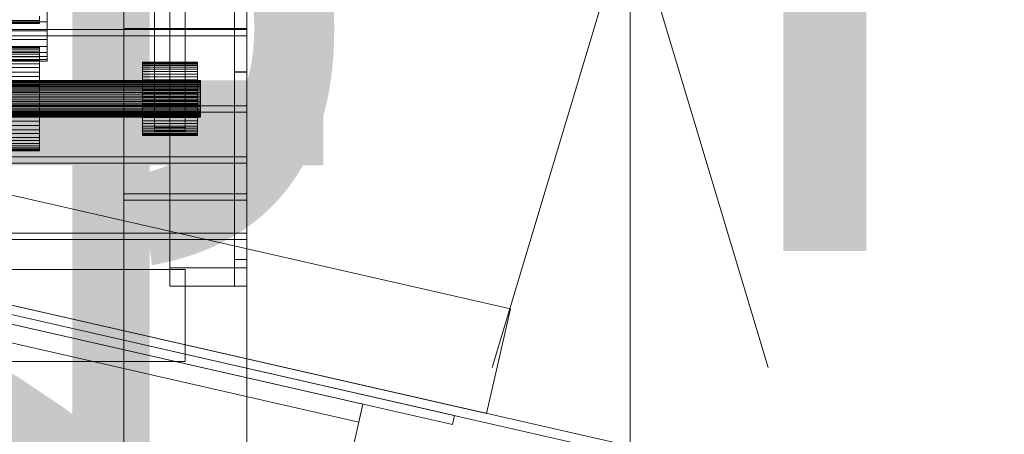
# Model space of a CAD drawing. Header units: millimetres. Extents: x -3490 to 61924, y -72580 to 6847.
# Tile 844 of 1056: x 27701 to 28022, y 228 to 364. Entities that reach past the tile are written whole.
import ezdxf

# ---------------------------------------------------------------- set-up
doc = ezdxf.new("R2010")
doc.units = ezdxf.units.MM
for name, color, linetype, lineweight in [('COTAS_P', 1, 'Continuous', 0), ('lateral_C09', 7, 'Continuous', 0), ('lateral_C10', 7, 'Continuous', 0)]:
    doc.layers.add(name, color=color, linetype=linetype, lineweight=lineweight)
doc.dimstyles.new('R19_100', dxfattribs={"dimtxt": 250, "dimasz": 150, "dimexe": 150, "dimexo": 80, "dimgap": 100, "dimtad": 1, "dimtih": 1, "dimtoh": 1, "dimdsep": 46, "dimcen": 0.09, "dimadec": 0, "dimazin": 0, "dimtfac": 1, "dimtdec": 4, "dimtofl": 0, "dimtmove": 0, "dimatfit": 3, "dimfxl": 1, "dimtolj": 1, "dimtzin": 0, "dimarcsym": 0})

# ---------------------------------------------------------------- blocks, each defined once
blk = doc.blocks.new('DIM_R29_17')
at = {"layer": 'COTAS_P'}
for p, q in [((27500.07, 400), (27900.07, 400)), ((27900.07, 400), (27855.07, 250)), ((27900.07, 0), (27900.07, 400)), ((27900.07, 400), (27945.07, 250)), ((27900.07, 0), (27855.07, 150)), ((27900.07, 0), (27945.07, 150)), ((27500.07, 0), (27900.07, 0))]:
    blk.add_line(p, q, dxfattribs=at)
blk.add_text('400 P', height=250, rotation=90, dxfattribs=at).set_placement((27800.07, 200))
blk = doc.blocks.new('DIM_R29_18')
at = {"layer": 'COTAS_P'}
for p, q in [((27500.07, 540), (27900.07, 540)), ((27900.07, 540), (27855.07, 390)), ((27900.07, 0), (27900.07, 540)), ((27900.07, 540), (27945.07, 390)), ((27900.07, 0), (27855.07, 150)), ((27900.07, 0), (27945.07, 150)), ((27500.07, 0), (27900.07, 0))]:
    blk.add_line(p, q, dxfattribs=at)
blk.add_text('540 P', height=250, rotation=90, dxfattribs=at).set_placement((27800.07, 270))
blk = doc.blocks.new('DIM_R29_19')
at = {"layer": 'COTAS_P'}
for p, q in [((18820, 2240), (18619.96, 1362.51)), ((18619.96, 1362.51), (18776.21, 1373.05)), ((27699.96, -707.49), (18619.96, 1362.51)), ((18619.96, 1362.51), (18756.2, 1285.3)), ((27900, 170), (27699.96, -707.49)), ((27699.96, -707.49), (27563.71, -630.27)), ((27699.96, -707.49), (27543.71, -718.02))]:
    blk.add_line(p, q, dxfattribs=at)
blk.add_text('9312.96 P', height=250, rotation=167.1576, dxfattribs=at).set_placement((23137.73, 230.02))
blk = doc.blocks.new('DIM_R29_20')
at = {"layer": 'COTAS_P'}
for p, q in [((27900, 170), (28300, 170)), ((28300, 170), (28255, 20)), ((28300, 0), (28300, 170)), ((28300, 170), (28345, 20)), ((28300, 0), (28255, 150)), ((28300, 0), (28345, 150)), ((27900, 0), (28300, 0))]:
    blk.add_line(p, q, dxfattribs=at)
blk.add_text('170 P', height=250, rotation=90, dxfattribs=at).set_placement((28200, 85))

msp = doc.modelspace()

# ---------------------------------------------------------------- linework, layer by layer
at = {"layer": 'lateral_C09'}
for p, q in [((27771.067, 513.276), (27771.067, 346.493)), ((27771.067, 346.391), (27771.067, 513.174)), ((27775.067, 346.493), (27775.067, 513.276)), ((27775.067, 346.391), (27775.067, 513.174)), ((27771.067, 452.042), (27771.067, 285.259)), ((27775.067, 285.259), (27775.067, 452.042)), ((27750.067, 282.577), (27750.067, 429.721)), ((27775.067, 429.721), (27775.067, 282.577)), ((27750.067, 423.728), (27750.067, 276.584)), ((27771.067, 423.728), (27771.067, 276.584)), ((27775.067, 276.584), (27775.067, 423.728)), ((27771.067, 407.625), (27771.067, 346.493)), ((27775.067, 346.493), (27775.067, 407.625)), ((27735.067, 388.01), (27735.067, 12)), ((27735.067, 12), (27735.067, 385.966)), ((27745.067, 328.371), (27745.067, 388.293)), ((27745.067, 387.068), (27745.067, 327.146)), ((27755.067, 328.371), (27755.067, 388.293)), ((27755.067, 327.146), (27755.067, 387.068)), ((27775.067, 12), (27775.067, 388.01)), ((27775.067, 12), (27775.067, 385.966)), ((27771.067, 373.458), (27771.067, 276.584)), ((27775.067, 276.584), (27775.067, 373.458)), ((27710.067, 370.136), (27710.067, 362.887)), ((27735.067, 369.383), (27735.067, 360.708)), ((27775.067, 360.708), (27775.067, 369.383)), ((27710.067, 359.898), (27710.067, 366.495)), ((27735.067, 368.698), (27735.067, 360.708)), ((27775.067, 360.708), (27775.067, 368.698)), ((27290.067, 362.887), (27710.067, 362.887)), ((27292.567, 363.292), (27707.567, 363.292)), ((27292.567, 362.827), (27707.567, 362.827)), ((27707.567, 364.711), (27707.567, 363.292)), ((27707.567, 362.827), (27707.567, 363.956)), ((27707.567, 363.292), (27707.567, 362.488)), ((27707.567, 362.331), (27707.567, 362.827)), ((27710.067, 362.887), (27710.067, 357.063)), ((27225.067, 360.356), (27775.067, 360.356)), ((27290.067, 359.898), (27710.067, 359.898)), ((27292.567, 362.488), (27707.567, 362.488)), ((27292.567, 362.331), (27707.567, 362.331)), ((27707.567, 362.488), (27707.567, 362.331)), ((27710.067, 354.843), (27710.067, 359.898)), ((27735.067, 360.708), (27775.067, 360.708)), ((27775.067, 360.356), (27775.067, 358.315)), ((27775.067, 335.388), (27775.067, 360.356)), ((27775.067, 358.315), (27225.067, 358.315)), ((27290.067, 357.063), (27710.067, 357.063)), ((27710.067, 357.063), (27710.067, 352.89)), ((27775.067, 333.347), (27775.067, 358.315)), ((27290.067, 354.843), (27710.067, 354.843)), ((27292.567, 354.723), (27707.567, 354.723)), ((27292.567, 354.566), (27707.567, 354.566)), ((27292.567, 354.228), (27707.567, 354.228)), ((27292.567, 353.763), (27707.567, 353.763)), ((27707.567, 354.566), (27707.567, 354.723)), ((27707.567, 354.723), (27707.567, 354.228)), ((27707.567, 353.763), (27707.567, 354.566)), ((27707.567, 354.228), (27707.567, 353.099)), ((27707.567, 352.344), (27707.567, 353.763)), ((27710.067, 351.522), (27710.067, 354.843)), ((27290.067, 352.89), (27710.067, 352.89)), ((27290.067, 351.522), (27710.067, 351.522)), ((27290.067, 350.527), (27710.067, 350.527)), ((27290.067, 350.065), (27710.067, 350.065)), ((27292.567, 353.099), (27707.567, 353.099)), ((27292.567, 352.344), (27707.567, 352.344)), ((27292.567, 351.38), (27707.567, 351.38)), ((27292.567, 350.364), (27707.567, 350.364)), ((27707.567, 353.099), (27707.567, 351.38)), ((27707.567, 350.364), (27707.567, 352.344)), ((27707.567, 351.38), (27707.567, 349.137)), ((27707.567, 347.899), (27707.567, 350.364)), ((27710.067, 352.89), (27710.067, 350.527)), ((27710.067, 350.065), (27710.067, 351.522)), ((27710.067, 350.527), (27710.067, 350.065)), ((27292.567, 349.137), (27707.567, 349.137)), ((27292.567, 347.899), (27707.567, 347.899)), ((27707.567, 349.137), (27707.567, 346.457)), ((27707.567, 345.044), (27707.567, 347.899)), ((27741.067, 349.38), (27741.067, 349.73)), ((27741.067, 349.73), (27741.067, 349.619)), ((27741.067, 349.73), (27759.067, 349.73)), ((27741.067, 349.619), (27741.067, 349.052)), ((27741.067, 349.619), (27759.067, 349.619)), ((27741.067, 348.583), (27741.067, 349.38)), ((27741.067, 349.38), (27759.067, 349.38)), ((27741.067, 349.052), (27741.067, 348.05)), ((27741.067, 349.052), (27759.067, 349.052)), ((27741.067, 347.37), (27741.067, 348.583)), ((27741.067, 348.583), (27759.067, 348.583)), ((27741.067, 348.05), (27741.067, 346.653)), ((27741.067, 348.05), (27759.067, 348.05)), ((27741.067, 345.787), (27741.067, 347.37)), ((27741.067, 347.37), (27759.067, 347.37)), ((27759.067, 349.619), (27759.067, 349.73)), ((27759.067, 349.73), (27759.067, 349.38)), ((27759.067, 349.052), (27759.067, 349.619)), ((27759.067, 349.38), (27759.067, 348.583)), ((27759.067, 348.05), (27759.067, 349.052)), ((27759.067, 348.583), (27759.067, 347.37)), ((27759.067, 346.653), (27759.067, 348.05)), ((27759.067, 347.37), (27759.067, 345.787)), ((27240.067, 343.738), (27760.067, 343.738)), ((27240.067, 343.682), (27760.067, 343.682)), ((27240.067, 343.563), (27760.067, 343.563)), ((27292.567, 346.457), (27707.567, 346.457)), ((27292.567, 345.044), (27707.567, 345.044)), ((27707.567, 346.457), (27707.567, 343.441)), ((27707.567, 341.908), (27707.567, 345.044)), ((27741.067, 346.653), (27741.067, 344.913)), ((27741.067, 346.653), (27759.067, 346.653)), ((27741.067, 343.894), (27741.067, 345.787)), ((27741.067, 345.787), (27759.067, 345.787)), ((27741.067, 344.913), (27741.067, 342.897)), ((27741.067, 344.913), (27759.067, 344.913)), ((27741.067, 341.766), (27741.067, 343.894)), ((27741.067, 343.894), (27759.067, 343.894)), ((27759.067, 344.913), (27759.067, 346.653)), ((27759.067, 345.787), (27759.067, 343.894)), ((27759.067, 342.897), (27759.067, 344.913)), ((27759.067, 343.894), (27759.067, 341.766)), ((27760.067, 343.682), (27760.067, 343.738)), ((27760.067, 343.738), (27760.067, 343.563)), ((27760.067, 343.399), (27760.067, 343.682)), ((27760.067, 343.563), (27760.067, 343.164)), ((27771.067, 346.493), (27775.067, 346.493)), ((27775.067, 346.391), (27771.067, 346.391)), ((27771.067, 346.391), (27771.067, 285.259)), ((27775.067, 285.259), (27775.067, 346.391)), ((27240.067, 343.399), (27760.067, 343.399)), ((27240.067, 343.164), (27760.067, 343.164)), ((27240.067, 342.898), (27760.067, 342.898)), ((27240.067, 342.558), (27760.067, 342.558)), ((27240.067, 342.199), (27760.067, 342.199)), ((27240.067, 341.766), (27760.067, 341.766)), ((27240.067, 341.329), (27760.067, 341.329)), ((27240.067, 340.82), (27760.067, 340.82)), ((27240.067, 340.321), (27760.067, 340.321)), ((27292.567, 343.441), (27707.567, 343.441)), ((27292.567, 341.908), (27707.567, 341.908)), ((27707.567, 343.441), (27707.567, 340.207)), ((27707.567, 338.613), (27707.567, 341.908)), ((27741.067, 342.897), (27741.067, 340.684)), ((27741.067, 342.897), (27759.067, 342.897)), ((27741.067, 339.483), (27741.067, 341.766)), ((27741.067, 341.766), (27759.067, 341.766)), ((27741.067, 340.684), (27741.067, 338.358)), ((27741.067, 340.684), (27759.067, 340.684)), ((27759.067, 340.684), (27759.067, 342.897)), ((27759.067, 341.766), (27759.067, 339.483)), ((27759.067, 338.358), (27759.067, 340.684)), ((27760.067, 342.898), (27760.067, 343.399)), ((27760.067, 343.164), (27760.067, 342.558)), ((27760.067, 342.199), (27760.067, 342.898)), ((27760.067, 342.558), (27760.067, 341.766)), ((27760.067, 341.329), (27760.067, 342.199)), ((27760.067, 341.766), (27760.067, 340.82)), ((27760.067, 340.321), (27760.067, 341.329)), ((27760.067, 340.82), (27760.067, 339.756)), ((27760.067, 339.215), (27760.067, 340.321)), ((27240.067, 339.756), (27760.067, 339.756)), ((27240.067, 339.215), (27760.067, 339.215)), ((27240.067, 338.614), (27760.067, 338.614)), ((27760.067, 338.052), (27240.067, 338.052)), ((27240.067, 337.439), (27760.067, 337.439)), ((27292.567, 340.207), (27707.567, 340.207)), ((27707.567, 338.613), (27292.567, 338.613)), ((27707.567, 340.207), (27707.567, 336.878)), ((27707.567, 335.284), (27707.567, 338.613)), ((27741.067, 337.133), (27741.067, 339.483)), ((27741.067, 339.483), (27759.067, 339.483)), ((27741.067, 338.358), (27741.067, 336.008)), ((27759.067, 338.358), (27741.067, 338.358)), ((27741.067, 334.807), (27741.067, 337.133)), ((27741.067, 337.133), (27759.067, 337.133)), ((27759.067, 339.483), (27759.067, 337.133)), ((27759.067, 336.008), (27759.067, 338.358)), ((27759.067, 337.133), (27759.067, 334.807)), ((27760.067, 339.756), (27760.067, 338.614)), ((27760.067, 338.052), (27760.067, 339.215)), ((27760.067, 338.614), (27760.067, 337.439)), ((27760.067, 336.877), (27760.067, 338.052)), ((27760.067, 337.439), (27760.067, 336.276)), ((27775.067, 335.388), (27225.067, 335.388)), ((27240.067, 336.877), (27760.067, 336.877)), ((27240.067, 336.276), (27760.067, 336.276)), ((27240.067, 335.735), (27760.067, 335.735)), ((27240.067, 335.169), (27760.067, 335.169)), ((27240.067, 334.671), (27760.067, 334.671)), ((27240.067, 334.162), (27760.067, 334.162)), ((27292.567, 336.878), (27707.567, 336.878)), ((27292.567, 335.284), (27707.567, 335.284)), ((27707.567, 336.878), (27707.567, 333.582)), ((27707.567, 332.05), (27707.567, 335.284)), ((27741.067, 336.008), (27741.067, 333.725)), ((27741.067, 336.008), (27759.067, 336.008)), ((27741.067, 332.593), (27741.067, 334.807)), ((27741.067, 334.807), (27759.067, 334.807)), ((27759.067, 333.725), (27759.067, 336.008)), ((27759.067, 334.807), (27759.067, 332.593)), ((27760.067, 335.735), (27760.067, 336.877)), ((27760.067, 336.276), (27760.067, 335.169)), ((27760.067, 334.671), (27760.067, 335.735)), ((27760.067, 335.169), (27760.067, 334.162)), ((27760.067, 333.725), (27760.067, 334.671)), ((27760.067, 334.162), (27760.067, 333.292)), ((27775.067, 333.347), (27775.067, 335.388)), ((27225.067, 333.347), (27775.067, 333.347)), ((27240.067, 333.725), (27760.067, 333.725)), ((27240.067, 333.292), (27760.067, 333.292)), ((27240.067, 332.933), (27760.067, 332.933)), ((27240.067, 332.593), (27760.067, 332.593)), ((27240.067, 332.327), (27760.067, 332.327)), ((27240.067, 332.092), (27760.067, 332.092)), ((27240.067, 331.928), (27760.067, 331.928)), ((27240.067, 331.809), (27760.067, 331.809)), ((27240.067, 331.753), (27760.067, 331.753)), ((27292.567, 333.582), (27707.567, 333.582)), ((27292.567, 332.05), (27707.567, 332.05)), ((27707.567, 333.582), (27707.567, 330.447)), ((27707.567, 329.034), (27707.567, 332.05)), ((27741.067, 333.725), (27741.067, 331.596)), ((27741.067, 333.725), (27759.067, 333.725)), ((27741.067, 330.578), (27741.067, 332.593)), ((27741.067, 332.593), (27759.067, 332.593)), ((27741.067, 331.596), (27741.067, 329.704)), ((27741.067, 331.596), (27759.067, 331.596)), ((27759.067, 331.596), (27759.067, 333.725)), ((27759.067, 332.593), (27759.067, 330.578)), ((27759.067, 329.704), (27759.067, 331.596)), ((27760.067, 332.933), (27760.067, 333.725)), ((27760.067, 333.292), (27760.067, 332.593)), ((27760.067, 332.327), (27760.067, 332.933)), ((27760.067, 332.593), (27760.067, 332.092)), ((27760.067, 331.928), (27760.067, 332.327)), ((27760.067, 332.092), (27760.067, 331.809)), ((27760.067, 331.753), (27760.067, 331.928)), ((27760.067, 331.809), (27760.067, 331.753)), ((27292.567, 330.447), (27707.567, 330.447)), ((27292.567, 329.034), (27707.567, 329.034)), ((27292.567, 327.592), (27707.567, 327.592)), ((27707.567, 330.447), (27707.567, 327.592)), ((27707.567, 326.354), (27707.567, 329.034)), ((27707.567, 327.592), (27707.567, 325.127)), ((27741.067, 328.838), (27741.067, 330.578)), ((27741.067, 330.578), (27759.067, 330.578)), ((27741.067, 329.704), (27741.067, 328.121)), ((27741.067, 329.704), (27759.067, 329.704)), ((27741.067, 327.441), (27741.067, 328.838)), ((27741.067, 328.838), (27759.067, 328.838)), ((27741.067, 328.121), (27741.067, 326.908)), ((27741.067, 328.121), (27759.067, 328.121)), ((27741.067, 326.439), (27741.067, 327.441)), ((27741.067, 327.441), (27759.067, 327.441)), ((27755.067, 328.371), (27745.067, 328.371)), ((27745.067, 328.371), (27745.067, 327.146)), ((27755.067, 327.146), (27755.067, 328.371)), ((27759.067, 330.578), (27759.067, 328.838)), ((27759.067, 328.121), (27759.067, 329.704)), ((27759.067, 328.838), (27759.067, 327.441)), ((27759.067, 326.908), (27759.067, 328.121)), ((27759.067, 327.441), (27759.067, 326.439)), ((27292.567, 326.354), (27707.567, 326.354)), ((27292.567, 325.127), (27707.567, 325.127)), ((27707.567, 324.111), (27707.567, 326.354)), ((27707.567, 325.127), (27707.567, 323.147)), ((27741.067, 326.908), (27741.067, 326.111)), ((27741.067, 326.908), (27759.067, 326.908)), ((27741.067, 325.872), (27741.067, 326.439)), ((27741.067, 326.439), (27759.067, 326.439)), ((27741.067, 326.111), (27741.067, 325.761)), ((27741.067, 326.111), (27759.067, 326.111)), ((27741.067, 325.761), (27741.067, 325.872)), ((27741.067, 325.872), (27759.067, 325.872)), ((27741.067, 325.761), (27759.067, 325.761)), ((27745.067, 327.146), (27755.067, 327.146)), ((27759.067, 326.111), (27759.067, 326.908)), ((27759.067, 326.439), (27759.067, 325.872)), ((27759.067, 325.761), (27759.067, 326.111)), ((27759.067, 325.872), (27759.067, 325.761)), ((27292.567, 324.111), (27707.567, 324.111)), ((27292.567, 323.147), (27707.567, 323.147)), ((27292.567, 322.392), (27707.567, 322.392)), ((27292.567, 321.728), (27707.567, 321.728)), ((27292.567, 321.263), (27707.567, 321.263)), ((27707.567, 322.392), (27707.567, 324.111)), ((27707.567, 323.147), (27707.567, 321.728)), ((27707.567, 321.263), (27707.567, 322.392)), ((27707.567, 321.728), (27707.567, 320.925)), ((27707.567, 320.768), (27707.567, 321.263)), ((27225.067, 318.792), (27775.067, 318.792)), ((27292.567, 320.925), (27707.567, 320.925)), ((27292.567, 320.768), (27707.567, 320.768)), ((27707.567, 320.925), (27707.567, 320.768)), ((27775.067, 318.792), (27775.067, 316.751)), ((27775.067, 293.825), (27775.067, 318.792)), ((27775.067, 316.751), (27225.067, 316.751)), ((27775.067, 291.784), (27775.067, 316.751)), ((27735.067, 306.692), (27775.067, 306.692)), ((27735.067, 304.649), (27735.067, 306.692)), ((27735.067, 306.692), (27735.067, 12)), ((27775.067, 306.692), (27775.067, 304.649)), ((27775.067, 12), (27775.067, 306.692)), ((27775.067, 304.649), (27735.067, 304.649)), ((27735.067, 12), (27735.067, 304.649)), ((27775.067, 12), (27775.067, 304.649)), ((27775.067, 293.825), (27225.067, 293.825)), ((27775.067, 291.784), (27775.067, 293.825)), ((27225.067, 291.784), (27775.067, 291.784)), ((27775.067, 282.577), (27750.067, 282.577)), ((27750.067, 282.577), (27750.067, 276.584)), ((27771.067, 285.259), (27775.067, 285.259)), ((27775.067, 276.584), (27775.067, 282.577)), ((27245.067, 281.988), (27755.067, 281.988)), ((27755.067, 281.988), (27755.067, 251.988)), ((27750.067, 276.584), (27775.067, 276.584)), ((27771.067, 276.584), (27775.067, 276.584)), ((27245.067, 251.988), (27755.067, 251.988))]:
    msp.add_line(p, q, dxfattribs=at)
at = {"layer": 'lateral_C10'}
for p, q in [((27861.061, 269.135), (18898.059, 2312.462)), ((27911.78, 221.674), (18831.78, 2291.674)), ((27911.114, 218.749), (18831.114, 2288.749)), ((27853.281, 235.01), (18890.279, 2278.338)), ((27842.865, 234.308), (18899.362, 2273.19)), ((27842.198, 231.383), (18898.696, 2270.265)), ((27812.948, 238.051), (18927.945, 2263.597)), ((27811.615, 232.201), (18926.612, 2257.747)), ((27812.948, 238.051), (26644.916, 504.332)), ((27811.615, 232.201), (26643.583, 498.482)), ((27861.061, 269.135), (27853.281, 235.01)), ((27812.948, 238.051), (27775.829, 75.229)), ((27812.948, 238.051), (27811.615, 232.201)), ((27842.865, 234.308), (27842.198, 231.383))]:
    msp.add_line(p, q, dxfattribs=at)

# ---------------------------------------------------------------- dimensions: what is measured, and where the dimension line sits
at = {"layer": 'COTAS_P'}
for p1, p2, distance, picture, middle in [((27900, 170), (18820, 2240), 900, 'DIM_R29_19', (23159.956, 327.514)), ((27500.067, 0), (27500.067, 540), -400, 'DIM_R29_18', (27900.067, 270)), ((27500.067, 0), (27500.067, 400), -400, 'DIM_R29_17', (27900.067, 200)), ((27900, 0), (27900, 170), -400, 'DIM_R29_20', (28300, 85))]:
    dim = msp.add_aligned_dim(p1=p1, p2=p2, distance=distance, text='<> P', dimstyle='R19_100', dxfattribs=at)
    dim.commit()
    dim.dimension.update_dxf_attribs({"geometry": picture, "text_midpoint": middle})

doc.saveas('drawing.dxf')
